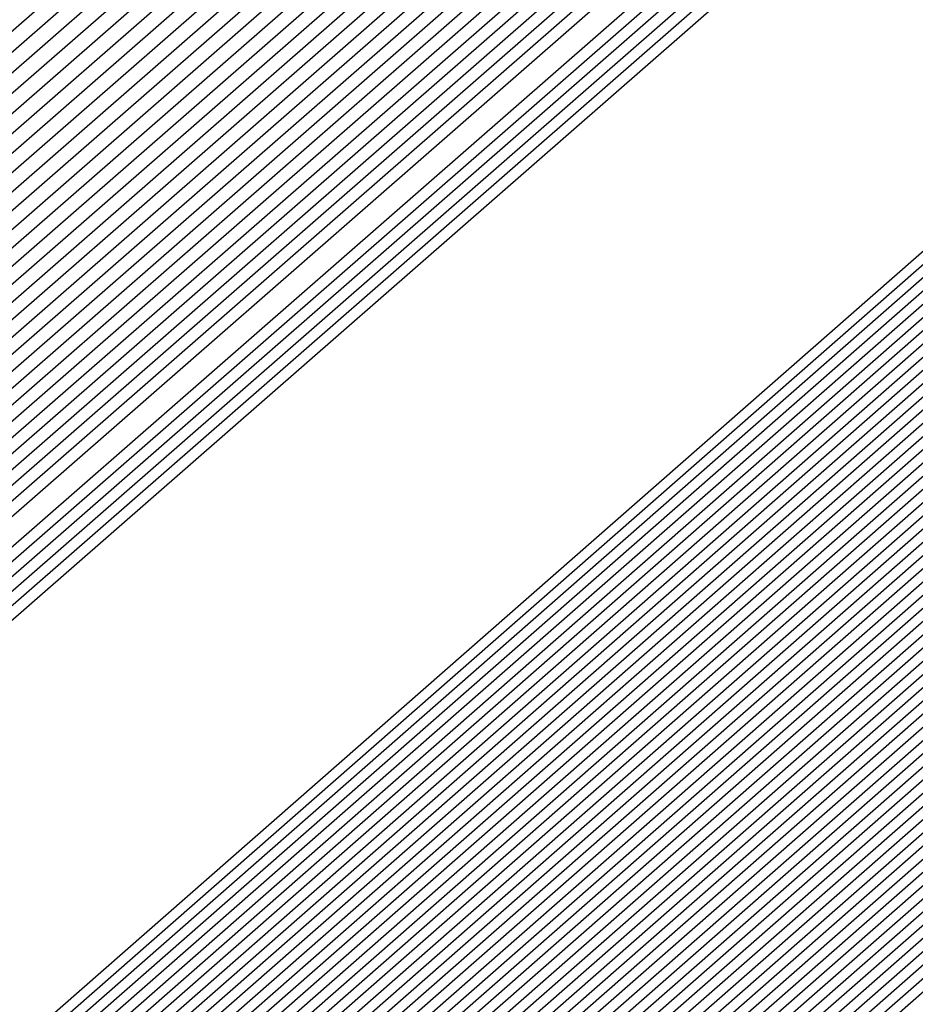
# Model space of a CAD drawing. Extents: x 3249832 to 3255657, y 13789405 to 13793316.
# Tile 918 of 1056: x 3253211.2567 to 3253211.3234, y 13791260.0244 to 13791260.0978. Entities that reach past the tile are written whole.
import ezdxf

# ---------------------------------------------------------------- set-up
doc = ezdxf.new("R2010")
doc.units = 0
doc.header["$LTSCALE"] = 100
doc.header["$MEASUREMENT"] = 0
for name, color, linetype in [('GRATIO_03231_CON', 1, 'CONTINUOUS'), ('GRATIO_0323_ICON', 1, 'CONTINUOUS'), ('TARGETS_EAST', 7, 'CONTINUOUS')]:
    doc.layers.add(name, color=color, linetype=linetype)

# ---------------------------------------------------------------- blocks, each defined once
blk = doc.blocks.new('Gratio_032316_contours')
at = {"layer": 'GRATIO_03231_CON', "color": 1, "linetype": 'Continuous', "flags": 128}
for points in [[(3253179.550267, 13791232.395029), (3253186.874414, 13791238.770013), (3253201.477501, 13791251.518979), (3253219.208231, 13791267.007142), (3253234.457627, 13791280.32933), (3253243.000283, 13791287.791533), (3253246.145111, 13791290.544398), (3253246.584601, 13791290.949743), (3253247.021869, 13791291.379004), (3253250.202537, 13791294.242122), (3253258.882853, 13791301.95866), (3253274.442625, 13791315.738665), (3253292.755901, 13791331.954127), (3253308.320283, 13791345.767528)], [(3253180.165438, 13791232.938016), (3253187.284875, 13791239.131551), (3253201.725162, 13791251.736777), (3253219.339021, 13791267.122277), (3253234.513145, 13791280.378622), (3253243.016437, 13791287.806466), (3253246.146682, 13791290.546762), (3253246.583888, 13791290.950539), (3253247.016449, 13791291.376392), (3253250.166335, 13791294.21318), (3253258.763902, 13791301.857324), (3253274.176051, 13791315.507242), (3253292.315837, 13791331.569332), (3253307.732852, 13791345.251979)], [(3253180.780609, 13791233.481003), (3253187.695336, 13791239.493089), (3253201.972823, 13791251.954576), (3253219.469811, 13791267.237409), (3253234.568663, 13791280.427913), (3253243.03259, 13791287.821399), (3253246.148254, 13791290.549125), (3253246.583174, 13791290.951335), (3253247.01103, 13791291.37378), (3253250.130132, 13791294.184237), (3253258.64495, 13791301.755989), (3253273.909475, 13791315.27582), (3253291.875768, 13791331.184533), (3253307.145422, 13791344.736429)], [(3253181.395779, 13791234.02399), (3253188.105796, 13791239.854627), (3253202.220483, 13791252.172373), (3253219.600605, 13791267.352541), (3253234.62418, 13791280.477205), (3253243.048743, 13791287.836333), (3253246.149825, 13791290.551488), (3253246.582461, 13791290.952131), (3253247.00561, 13791291.371168), (3253250.09393, 13791294.155295), (3253258.525999, 13791301.654654), (3253273.642899, 13791315.044399), (3253291.435703, 13791330.799734), (3253306.557991, 13791344.22088)], [(3253182.62612, 13791235.109965), (3253188.926717, 13791240.577703), (3253202.715805, 13791252.60797), (3253219.862185, 13791267.582808), (3253234.735216, 13791280.575787), (3253243.08105, 13791287.8662), (3253246.152968, 13791290.556214), (3253246.581034, 13791290.953723), (3253246.994771, 13791291.365943), (3253250.021525, 13791294.09741), (3253258.288097, 13791301.451983), (3253273.109746, 13791314.581556), (3253290.555574, 13791330.03014), (3253305.383131, 13791343.18978)], [(3253183.241291, 13791235.652952), (3253189.337178, 13791240.939241), (3253202.963466, 13791252.825768), (3253219.992975, 13791267.69794), (3253234.790735, 13791280.625079), (3253243.097204, 13791287.881133), (3253246.154539, 13791290.558578), (3253246.58032, 13791290.954518), (3253246.989352, 13791291.363331), (3253249.985323, 13791294.068467), (3253258.169146, 13791301.350649), (3253272.843172, 13791314.350135), (3253290.115509, 13791329.645341), (3253304.7957, 13791342.67423)], [(3253189.747638, 13791241.300779), (3253203.211127, 13791253.043565), (3253220.123765, 13791267.813075), (3253234.846252, 13791280.67437), (3253243.113357, 13791287.896066), (3253246.15611, 13791290.560941), (3253246.579607, 13791290.955314), (3253246.983932, 13791291.360719), (3253249.94912, 13791294.039525), (3253258.050194, 13791301.249313), (3253272.576596, 13791314.118713), (3253289.67544, 13791329.260546), (3253304.208269, 13791342.15868)], [(3253190.158098, 13791241.662317), (3253203.458788, 13791253.261364), (3253220.254555, 13791267.928207), (3253234.90177, 13791280.723661), (3253243.129511, 13791287.911), (3253246.157681, 13791290.563304), (3253246.578894, 13791290.95611), (3253246.978513, 13791291.358107), (3253249.912918, 13791294.010583), (3253257.931243, 13791301.147978), (3253272.31002, 13791313.88729), (3253289.235376, 13791328.875747), (3253303.620839, 13791341.64313)], [(3253190.979019, 13791242.385393), (3253203.954109, 13791253.696959), (3253220.516135, 13791268.158471), (3253235.012806, 13791280.822244), (3253243.161817, 13791287.940867), (3253246.160824, 13791290.56803), (3253246.577467, 13791290.957702), (3253246.967674, 13791291.352882), (3253249.840514, 13791293.952698), (3253257.693341, 13791300.945308), (3253271.776867, 13791313.424447), (3253288.355246, 13791328.106153), (3253302.445978, 13791340.612031)], [(3253191.38948, 13791242.746931), (3253204.20177, 13791253.914758), (3253220.646925, 13791268.273606), (3253235.068324, 13791280.871536), (3253243.177971, 13791287.9558), (3253246.162395, 13791290.570393), (3253246.576753, 13791290.958498), (3253246.962254, 13791291.35027), (3253249.804311, 13791293.923755), (3253257.57439, 13791300.843972), (3253271.510293, 13791313.193026), (3253287.915181, 13791327.721354), (3253301.858547, 13791340.096481)], [(3253191.79994, 13791243.108469), (3253204.449431, 13791254.132556), (3253220.777718, 13791268.388738), (3253235.123841, 13791280.920827), (3253243.194124, 13791287.970733), (3253246.163966, 13791290.572756), (3253246.57604, 13791290.959294), (3253246.956835, 13791291.347658), (3253249.768109, 13791293.894813), (3253257.455439, 13791300.742638), (3253271.243717, 13791312.961604), (3253287.475113, 13791327.336555), (3253301.271117, 13791339.580931)], [(3253192.210401, 13791243.470007), (3253204.697094, 13791254.350353), (3253220.908508, 13791268.50387), (3253235.179359, 13791280.970118), (3253243.210278, 13791287.985667), (3253246.165538, 13791290.57512), (3253246.575327, 13791290.96009), (3253246.951415, 13791291.345046), (3253249.731907, 13791293.86587), (3253257.336487, 13791300.641302), (3253270.977141, 13791312.730183), (3253287.035048, 13791326.95176), (3253300.683687, 13791339.065381)], [(3253193.031322, 13791244.193083), (3253205.192416, 13791254.78595), (3253221.170088, 13791268.734137), (3253235.290395, 13791281.068701), (3253243.242584, 13791288.015534), (3253246.16868, 13791290.579846), (3253246.5739, 13791290.961682), (3253246.940576, 13791291.339821), (3253249.659502, 13791293.807986), (3253257.098584, 13791300.438633), (3253270.443991, 13791312.26734), (3253286.154919, 13791326.182162), (3253299.508825, 13791338.034281)], [(3253193.441782, 13791244.554621), (3253205.440077, 13791255.003749), (3253221.300878, 13791268.849269), (3253235.345913, 13791281.117993), (3253243.258738, 13791288.030467), (3253246.170251, 13791290.582209), (3253246.573186, 13791290.962478), (3253246.935157, 13791291.337209), (3253249.623299, 13791293.779043), (3253256.979633, 13791300.337297), (3253270.177414, 13791312.035917), (3253285.714854, 13791325.797367), (3253298.921395, 13791337.518731)], [(3253193.852242, 13791244.916159), (3253205.687737, 13791255.221545), (3253221.431668, 13791268.964404), (3253235.401431, 13791281.167285), (3253243.274891, 13791288.045401), (3253246.171823, 13791290.584572), (3253246.572473, 13791290.963274), (3253246.929737, 13791291.334597), (3253249.587097, 13791293.750101), (3253256.860682, 13791300.235963), (3253269.910838, 13791311.804496), (3253285.274785, 13791325.412568), (3253298.333965, 13791337.003182)], [(3253194.262703, 13791245.277697), (3253205.935398, 13791255.439344), (3253221.562458, 13791269.079536), (3253235.456949, 13791281.216576), (3253243.291045, 13791288.060334), (3253246.173394, 13791290.586935), (3253246.571759, 13791290.96407), (3253246.924318, 13791291.331985), (3253249.550895, 13791293.721158), (3253256.741731, 13791300.134627), (3253269.644262, 13791311.573074), (3253284.834721, 13791325.027769), (3253297.746534, 13791336.487632)], [(3253195.083624, 13791246.000773), (3253206.43072, 13791255.874939), (3253221.824042, 13791269.3098), (3253235.567984, 13791281.315159), (3253243.323351, 13791288.090201), (3253246.176536, 13791290.591662), (3253246.570333, 13791290.965662), (3253246.913479, 13791291.32676), (3253249.47849, 13791293.663273), (3253256.503828, 13791299.931957), (3253269.111112, 13791311.110231), (3253283.954591, 13791324.258175), (3253296.571673, 13791335.456532)], [(3253195.494084, 13791246.362311), (3253206.678381, 13791256.092738), (3253221.954832, 13791269.424935), (3253235.623502, 13791281.36445), (3253243.339505, 13791288.105134), (3253246.178108, 13791290.594025), (3253246.569619, 13791290.966458), (3253246.908059, 13791291.324148), (3253249.442288, 13791293.634331), (3253256.384877, 13791299.830622), (3253268.844536, 13791310.87881), (3253283.514522, 13791323.873376), (3253295.984243, 13791334.940982)], [(3253195.904545, 13791246.72385), (3253206.926042, 13791256.310537), (3253222.085622, 13791269.540067), (3253235.67902, 13791281.413742), (3253243.355658, 13791288.120068), (3253246.179679, 13791290.596388), (3253246.568906, 13791290.967254), (3253246.90264, 13791291.321536), (3253249.406086, 13791293.605388), (3253256.265926, 13791299.729286), (3253268.57796, 13791310.647389), (3253283.074458, 13791323.488581), (3253295.396812, 13791334.425433)], [(3253196.315006, 13791247.085387), (3253207.173703, 13791256.528333), (3253222.216412, 13791269.655199), (3253235.734538, 13791281.463033), (3253243.371812, 13791288.135001), (3253246.18125, 13791290.598751), (3253246.568192, 13791290.96805), (3253246.89722, 13791291.318923), (3253249.369883, 13791293.576446), (3253256.146975, 13791299.627952), (3253268.311383, 13791310.415965), (3253282.634393, 13791323.103782), (3253294.809381, 13791333.909882)], [(3253197.135926, 13791247.808464), (3253207.669026, 13791256.963931), (3253222.477992, 13791269.885466), (3253235.845573, 13791281.561616), (3253243.404119, 13791288.164868), (3253246.184393, 13791290.603478), (3253246.566766, 13791290.969641), (3253246.886381, 13791291.313699), (3253249.297479, 13791293.518561), (3253255.909072, 13791299.425281), (3253267.778233, 13791309.953122), (3253281.754263, 13791322.334186), (3253293.634521, 13791332.878783)], [(3253197.546387, 13791248.170001), (3253207.916687, 13791257.181729), (3253222.608782, 13791270.000598), (3253235.901092, 13791281.610907), (3253243.420272, 13791288.179801), (3253246.185964, 13791290.605841), (3253246.566052, 13791290.970437), (3253246.880961, 13791291.311087), (3253249.261276, 13791293.489619), (3253255.79012, 13791299.323946), (3253267.511657, 13791309.721701), (3253281.314195, 13791321.949389), (3253293.04709, 13791332.363233), (3253299.249481, 13791337.924149)], [(3253197.956848, 13791248.531539), (3253208.164348, 13791257.399526), (3253222.739572, 13791270.115733), (3253235.95661, 13791281.660199), (3253243.436425, 13791288.194735), (3253246.187535, 13791290.608204), (3253246.565339, 13791290.971233), (3253246.875542, 13791291.308475), (3253249.225074, 13791293.460676), (3253255.671169, 13791299.222611), (3253267.245081, 13791309.49028), (3253280.87413, 13791321.564592), (3253292.459659, 13791331.847683), (3253298.58416, 13791337.338764)]]:
    blk.add_lwpolyline(points, dxfattribs=at)
at = {"layer": 'GRATIO_03231_CON', "color": 5, "linetype": 'Continuous', "flags": 128}
for points in [[(3253178.319926, 13791231.309054), (3253186.053494, 13791238.046937), (3253200.982177, 13791251.083383), (3253218.946651, 13791266.776878), (3253234.346592, 13791280.230748), (3253242.967977, 13791287.761666), (3253246.141969, 13791290.539672), (3253246.586028, 13791290.948151), (3253247.021068, 13791291.373941), (3253250.18182, 13791294.217704), (3253258.80647, 13791301.883558), (3253274.269372, 13791315.565571), (3253292.489554, 13791331.617619), (3253308.022214, 13791345.183537)], [(3253177.704756, 13791230.766067), (3253185.643033, 13791237.685398), (3253200.734516, 13791250.865585), (3253218.815861, 13791266.661746), (3253234.291074, 13791280.181456), (3253242.951823, 13791287.746732), (3253246.140397, 13791290.537309), (3253246.586741, 13791290.947355), (3253247.014362, 13791291.365837), (3253250.12102, 13791294.160915), (3253258.59804, 13791301.695547), (3253273.796257, 13791315.143359), (3253291.704555, 13791330.920638), (3253306.971337, 13791344.254342)], [(3253177.089585, 13791230.22308), (3253185.232573, 13791237.323861), (3253200.486855, 13791250.647788), (3253218.685071, 13791266.546611), (3253234.235555, 13791280.132165), (3253242.93567, 13791287.731799), (3253246.138826, 13791290.534946), (3253246.587455, 13791290.946559), (3253247.007656, 13791291.357733), (3253250.060221, 13791294.104125), (3253258.389611, 13791301.507537), (3253273.323142, 13791314.721148), (3253290.919561, 13791330.223658), (3253305.920461, 13791343.325148)], [(3253176.474414, 13791229.680093), (3253184.822112, 13791236.962323), (3253200.239195, 13791250.429989), (3253218.554281, 13791266.431479), (3253234.180037, 13791280.082873), (3253242.919516, 13791287.716865), (3253246.137255, 13791290.532583), (3253246.588168, 13791290.945763), (3253247.000951, 13791291.349628), (3253249.999421, 13791294.047336), (3253258.181181, 13791301.319527), (3253272.850028, 13791314.298938), (3253290.134562, 13791329.526677), (3253304.869584, 13791342.395954)], [(3253175.244073, 13791228.594119), (3253184.001191, 13791236.239247), (3253199.743873, 13791249.994392), (3253218.292697, 13791266.201212), (3253234.069002, 13791279.984291), (3253242.887209, 13791287.686999), (3253246.134112, 13791290.527856), (3253246.589595, 13791290.944171), (3253246.987539, 13791291.33342), (3253249.877822, 13791293.933757), (3253257.764321, 13791300.943507), (3253271.903798, 13791313.454514), (3253288.564569, 13791328.132716), (3253302.767831, 13791340.537565)], [(3253196.577061, 13791247.036147), (3253203.471051, 13791253.193803), (3253218.759506, 13791266.601258), (3253234.069714, 13791279.984133), (3253242.887716, 13791287.686623), (3253246.134624, 13791290.527313), (3253246.590308, 13791290.943375), (3253246.980833, 13791291.325315), (3253249.817023, 13791293.876967), (3253257.555891, 13791300.755497), (3253271.430682, 13791313.032305), (3253287.77957, 13791327.435736), (3253301.716954, 13791339.608371)], [(3253196.710569, 13791247.152543), (3253203.58621, 13791253.293811), (3253218.83398, 13791266.665582), (3253234.103448, 13791280.012829), (3253242.898008, 13791287.694797), (3253246.136358, 13791290.527838), (3253246.591022, 13791290.942579), (3253246.974128, 13791291.317211), (3253249.756224, 13791293.820178), (3253257.347461, 13791300.567486), (3253270.957567, 13791312.610093), (3253286.994572, 13791326.738755), (3253300.666077, 13791338.679176)], [(3253196.844077, 13791247.26894), (3253203.701371, 13791253.393818), (3253218.908454, 13791266.729905), (3253234.137183, 13791280.041526), (3253242.9083, 13791287.702971), (3253246.138093, 13791290.528363), (3253246.591735, 13791290.941783), (3253246.967422, 13791291.309107), (3253249.695424, 13791293.763388), (3253257.139032, 13791300.379476), (3253270.484453, 13791312.187881), (3253286.209573, 13791326.041774), (3253299.615201, 13791337.749981)], [(3253197.111093, 13791247.501735), (3253203.931691, 13791253.593836), (3253219.057401, 13791266.858547), (3253234.204654, 13791280.09892), (3253242.928884, 13791287.71932), (3253246.141561, 13791290.529414), (3253246.593162, 13791290.940191), (3253246.954011, 13791291.292898), (3253249.573825, 13791293.649809), (3253256.722172, 13791300.003456), (3253269.538223, 13791311.34346), (3253284.63958, 13791324.647813), (3253297.513447, 13791335.891592)], [(3253197.244601, 13791247.618131), (3253204.046851, 13791253.693843), (3253219.131875, 13791266.92287), (3253234.238388, 13791280.127617), (3253242.939176, 13791287.727494), (3253246.143296, 13791290.529939), (3253246.593875, 13791290.939395), (3253246.947305, 13791291.284794), (3253249.513026, 13791293.59302), (3253256.513742, 13791299.815445), (3253269.065109, 13791310.92125), (3253283.854581, 13791323.950833), (3253296.46257, 13791334.962398)], [(3253197.378109, 13791247.734529), (3253204.162012, 13791253.793851), (3253219.206348, 13791266.987193), (3253234.272124, 13791280.156313), (3253242.949468, 13791287.735668), (3253246.14503, 13791290.530465), (3253246.594589, 13791290.9386), (3253246.940599, 13791291.27669), (3253249.452226, 13791293.53623), (3253256.305312, 13791299.627435), (3253268.591994, 13791310.499038), (3253283.069583, 13791323.253852), (3253295.411694, 13791334.033204)], [(3253197.511617, 13791247.850926), (3253204.277171, 13791253.893859), (3253219.280822, 13791267.051512), (3253234.305859, 13791280.18501), (3253242.95976, 13791287.743843), (3253246.146765, 13791290.53099), (3253246.595302, 13791290.937804), (3253246.933893, 13791291.268586), (3253249.391427, 13791293.479441), (3253256.096882, 13791299.439425), (3253268.118879, 13791310.076826), (3253282.284588, 13791322.55687), (3253294.360818, 13791333.104009)], [(3253197.778633, 13791248.083719), (3253204.507492, 13791254.093876), (3253219.429769, 13791267.180159), (3253234.373329, 13791280.242404), (3253242.980343, 13791287.760191), (3253246.150233, 13791290.532041), (3253246.596729, 13791290.936212), (3253246.920482, 13791291.252377), (3253249.269828, 13791293.365862), (3253255.680023, 13791299.063404), (3253267.172648, 13791309.232405), (3253280.714591, 13791321.162909), (3253292.259064, 13791331.24562), (3253298.86322, 13791336.863506)], [(3253197.912141, 13791248.200117), (3253204.622651, 13791254.193883), (3253219.504243, 13791267.244478), (3253234.407064, 13791280.271101), (3253242.990635, 13791287.768365), (3253246.151968, 13791290.532566), (3253246.597442, 13791290.935416), (3253246.913776, 13791291.244273), (3253249.209028, 13791293.309072), (3253255.471593, 13791298.875394), (3253266.699533, 13791308.810193), (3253279.929596, 13791320.465926), (3253291.208188, 13791330.316426), (3253297.66843, 13791335.812021)], [(3253198.045649, 13791248.316514), (3253204.737812, 13791254.293891), (3253219.578716, 13791267.308801), (3253234.440798, 13791280.299798), (3253243.000927, 13791287.77654), (3253246.153702, 13791290.533091), (3253246.598156, 13791290.93462), (3253246.907071, 13791291.236168), (3253249.148229, 13791293.252283), (3253255.263163, 13791298.687384), (3253266.226419, 13791308.387983), (3253279.144597, 13791319.768946), (3253290.157311, 13791329.387232), (3253296.473639, 13791334.760535)], [(3253198.179157, 13791248.43291), (3253204.852971, 13791254.393901), (3253219.65319, 13791267.373124), (3253234.474533, 13791280.328495), (3253243.011219, 13791287.784714), (3253246.155437, 13791290.533616), (3253246.598869, 13791290.933824), (3253246.900365, 13791291.228064), (3253249.087429, 13791293.195493), (3253255.054733, 13791298.499374), (3253265.753304, 13791307.965772), (3253278.359599, 13791319.071965), (3253289.106434, 13791328.458038), (3253295.27885, 13791333.70905)], [(3253198.446173, 13791248.665705), (3253205.083292, 13791254.593916), (3253219.802137, 13791267.501766), (3253234.542003, 13791280.385889), (3253243.031803, 13791287.801062), (3253246.158905, 13791290.534667), (3253246.600296, 13791290.932232), (3253246.886954, 13791291.211856), (3253248.96583, 13791293.081914), (3253254.637874, 13791298.123353), (3253264.807075, 13791307.12135), (3253276.789604, 13791317.678004), (3253287.004681, 13791326.599649), (3253292.889269, 13791331.606079), (3253295.951331, 13791334.070942)], [(3253198.579681, 13791248.782102), (3253205.198453, 13791254.693924), (3253219.876611, 13791267.566089), (3253234.575738, 13791280.414585), (3253243.042095, 13791287.809237), (3253246.16064, 13791290.535192), (3253246.60101, 13791290.931436), (3253246.880248, 13791291.203751), (3253248.905031, 13791293.025125), (3253254.429444, 13791297.935343), (3253264.33396, 13791306.699138), (3253276.004607, 13791316.981023), (3253285.953804, 13791325.670454), (3253291.694479, 13791330.554594), (3253294.7416, 13791333.011419)], [(3253198.713189, 13791248.898498), (3253205.313612, 13791254.793933), (3253219.951085, 13791267.630412), (3253234.609474, 13791280.443283), (3253243.052387, 13791287.817411), (3253246.162374, 13791290.535718), (3253246.601723, 13791290.93064), (3253246.873542, 13791291.195647), (3253248.844232, 13791292.968335), (3253254.221014, 13791297.747333), (3253263.860844, 13791306.276928), (3253275.21961, 13791316.284043), (3253284.902928, 13791324.74126), (3253290.499689, 13791329.503109), (3253293.53187, 13791331.951897)], [(3253198.846697, 13791249.014895), (3253205.428774, 13791254.893941), (3253220.025558, 13791267.694732), (3253234.643209, 13791280.47198), (3253243.062679, 13791287.825585), (3253246.164109, 13791290.536243), (3253246.602436, 13791290.929844), (3253246.866836, 13791291.187543), (3253248.783432, 13791292.911546), (3253254.012584, 13791297.559322), (3253263.387729, 13791305.854716), (3253274.434612, 13791315.58706), (3253283.852051, 13791323.812065), (3253289.304899, 13791328.451623), (3253292.322139, 13791330.892375), (3253295.398785, 13791333.387147)], [(3253199.113713, 13791249.247691), (3253205.659094, 13791255.093956), (3253220.174506, 13791267.823378), (3253234.710679, 13791280.529373), (3253243.083262, 13791287.841934), (3253246.167577, 13791290.537293), (3253246.603863, 13791290.928252), (3253246.853425, 13791291.171334), (3253248.661833, 13791292.797967), (3253253.595725, 13791297.183302), (3253262.4415, 13791305.010294), (3253272.864616, 13791314.193099), (3253281.750298, 13791321.953677), (3253286.915319, 13791326.348653), (3253289.902678, 13791328.77333), (3253293.186926, 13791331.457682)], [(3253199.247221, 13791249.364086), (3253205.774253, 13791255.193966), (3253220.248979, 13791267.887697), (3253234.744414, 13791280.558071), (3253243.093554, 13791287.850108), (3253246.169312, 13791290.537819), (3253246.604577, 13791290.927456), (3253246.846719, 13791291.16323), (3253248.601034, 13791292.741177), (3253253.387295, 13791296.995292), (3253261.968385, 13791304.588083), (3253272.07962, 13791313.496119), (3253280.699421, 13791321.024482), (3253285.720529, 13791325.297167), (3253288.692948, 13791327.713808), (3253292.080997, 13791330.492949), (3253297.619173, 13791335.1971)], [(3253199.380729, 13791249.480484), (3253205.889415, 13791255.293974), (3253220.323453, 13791267.95202), (3253234.778148, 13791280.586767), (3253243.103846, 13791287.858282), (3253246.171046, 13791290.538344), (3253246.60529, 13791290.92666), (3253246.840014, 13791291.155126), (3253248.540234, 13791292.684388), (3253253.178865, 13791296.807282), (3253261.495269, 13791304.165872), (3253271.294621, 13791312.799138), (3253279.648544, 13791320.095288), (3253284.525739, 13791324.245682), (3253287.483217, 13791326.654286), (3253290.975067, 13791329.528217), (3253296.715246, 13791334.410219)], [(3253199.514237, 13791249.596881), (3253206.004574, 13791255.393981), (3253220.397926, 13791268.016343), (3253234.811884, 13791280.615464), (3253243.114138, 13791287.866456), (3253246.172781, 13791290.538869), (3253246.606003, 13791290.925864), (3253246.833308, 13791291.147021), (3253248.479435, 13791292.627598), (3253252.970435, 13791296.619271), (3253261.022155, 13791303.743661), (3253270.509624, 13791312.102158), (3253278.597668, 13791319.166094), (3253283.330949, 13791323.194197), (3253286.273487, 13791325.594763), (3253289.869138, 13791328.563484), (3253295.81132, 13791333.62334)], [(3253199.781252, 13791249.829674), (3253206.234894, 13791255.593998), (3253220.546874, 13791268.144986), (3253234.879353, 13791280.672858), (3253243.134722, 13791287.882805), (3253246.176249, 13791290.53992), (3253246.60743, 13791290.924272), (3253246.819896, 13791291.130813), (3253248.357836, 13791292.514019), (3253252.553575, 13791296.243251), (3253260.075926, 13791302.899239), (3253268.939629, 13791310.708195), (3253276.495915, 13791317.307705), (3253280.941369, 13791321.091226), (3253283.854026, 13791323.475719), (3253287.657279, 13791326.63402), (3253294.003467, 13791332.049579)], [(3253199.91476, 13791249.946072), (3253206.350054, 13791255.694006), (3253220.621347, 13791268.209309), (3253234.913089, 13791280.701555), (3253243.145014, 13791287.890979), (3253246.177984, 13791290.540445), (3253246.608144, 13791290.923477), (3253246.813191, 13791291.122709), (3253248.297036, 13791292.45723), (3253252.345146, 13791296.055241), (3253259.60281, 13791302.477028), (3253268.154633, 13791310.011214), (3253275.445038, 13791316.37851), (3253279.746579, 13791320.03974), (3253282.644295, 13791322.416197), (3253286.55135, 13791325.669287), (3253293.099541, 13791331.2627), (3253300.795214, 13791337.869235)], [(3253200.048268, 13791250.062469), (3253206.465215, 13791255.794014), (3253220.695821, 13791268.273632), (3253234.946824, 13791280.730252), (3253243.155306, 13791287.899153), (3253246.179718, 13791290.540971), (3253246.608857, 13791290.922681), (3253246.806485, 13791291.114604), (3253248.236237, 13791292.40044), (3253252.136716, 13791295.86723), (3253259.129695, 13791302.054816), (3253267.369634, 13791309.314234), (3253274.394161, 13791315.449316), (3253278.551789, 13791318.988255), (3253281.434565, 13791321.356674), (3253285.44542, 13791324.704555), (3253292.195614, 13791330.475819), (3253300.12972, 13791337.290156)], [(3253200.181776, 13791250.178867), (3253206.580374, 13791255.894021), (3253220.770295, 13791268.337951), (3253234.980558, 13791280.758949), (3253243.165597, 13791287.907327), (3253246.181453, 13791290.541496), (3253246.609571, 13791290.921885), (3253246.799779, 13791291.1065), (3253248.175437, 13791292.34365), (3253251.928286, 13791295.67922), (3253258.656581, 13791301.632605), (3253266.584637, 13791308.617253), (3253273.343284, 13791314.520121), (3253277.356999, 13791317.93677), (3253280.224834, 13791320.297152), (3253284.339491, 13791323.739822), (3253291.291688, 13791329.688939), (3253299.464229, 13791336.711079)], [(3253200.448792, 13791250.41166), (3253206.810695, 13791256.094039), (3253220.919242, 13791268.466597), (3253235.048029, 13791280.816343), (3253243.186181, 13791287.923676), (3253246.184922, 13791290.542546), (3253246.610997, 13791290.920293), (3253246.786368, 13791291.090291), (3253248.053838, 13791292.230072), (3253251.511426, 13791295.3032), (3253257.71035, 13791300.788183), (3253265.014642, 13791307.223292), (3253271.241531, 13791312.661733), (3253274.967419, 13791315.833799), (3253277.805373, 13791318.178108), (3253282.127631, 13791321.810358), (3253289.483835, 13791328.115179), (3253298.133244, 13791335.552923)], [(3253200.5823, 13791250.528057), (3253206.925856, 13791256.194046), (3253220.993715, 13791268.530917), (3253235.081764, 13791280.845039), (3253243.196473, 13791287.93185), (3253246.186656, 13791290.543072), (3253246.611711, 13791290.919497), (3253246.779662, 13791291.082187), (3253247.993039, 13791292.173282), (3253251.302996, 13791295.11519), (3253257.237236, 13791300.365972), (3253264.229644, 13791306.52631), (3253270.190655, 13791311.732538), (3253273.772629, 13791314.782314), (3253276.595643, 13791317.118585), (3253281.021702, 13791320.845625), (3253288.579908, 13791327.328299), (3253297.467752, 13791334.973846)], [(3253200.715808, 13791250.644455), (3253207.041015, 13791256.294056), (3253221.068189, 13791268.59524), (3253235.115498, 13791280.873737), (3253243.206765, 13791287.940024), (3253246.18839, 13791290.543597), (3253246.612424, 13791290.918701), (3253246.772956, 13791291.074083), (3253247.93224, 13791292.116492), (3253251.094567, 13791294.927179), (3253256.764121, 13791299.943761), (3253263.444647, 13791305.82933), (3253269.139778, 13791310.803344), (3253272.577839, 13791313.730828), (3253275.385912, 13791316.059063), (3253279.915773, 13791319.880893), (3253287.675982, 13791326.541418), (3253296.802261, 13791334.394769)], [(3253200.849316, 13791250.760851), (3253207.156176, 13791256.394064), (3253221.142663, 13791268.659563), (3253235.149234, 13791280.902434), (3253243.217057, 13791287.948199), (3253246.190125, 13791290.544122), (3253246.613138, 13791290.917905), (3253246.766251, 13791291.065979), (3253247.87144, 13791292.059703), (3253250.886137, 13791294.739169), (3253256.291006, 13791299.52155), (3253262.659648, 13791305.132348), (3253268.088901, 13791309.87415), (3253271.383048, 13791312.679343), (3253274.176182, 13791314.999541), (3253278.809843, 13791318.91616), (3253286.772056, 13791325.754539), (3253296.136767, 13791333.81569)], [(3253201.116332, 13791250.993646), (3253207.386497, 13791256.594079), (3253221.29161, 13791268.788205), (3253235.216703, 13791280.959827), (3253243.237641, 13791287.964547), (3253246.193594, 13791290.545173), (3253246.614564, 13791290.916313), (3253246.752839, 13791291.04977), (3253247.749841, 13791291.946124), (3253250.469277, 13791294.363148), (3253255.344776, 13791298.677128), (3253261.089654, 13791303.738387), (3253265.987148, 13791308.015761), (3253268.993468, 13791310.576372), (3253271.756721, 13791312.880496), (3253276.597984, 13791316.986696), (3253284.964203, 13791324.180778), (3253294.805784, 13791332.657536)], [(3253201.24984, 13791251.110043), (3253207.501656, 13791256.694088), (3253221.366084, 13791268.852528), (3253235.250439, 13791280.988525), (3253243.247933, 13791287.972721), (3253246.195328, 13791290.545698), (3253246.615278, 13791290.915517), (3253246.746134, 13791291.041666), (3253247.689042, 13791291.889334), (3253250.260847, 13791294.175138), (3253254.871662, 13791298.254917), (3253260.304656, 13791303.041406), (3253264.936271, 13791307.086566), (3253267.798678, 13791309.524887), (3253270.54699, 13791311.820974), (3253275.492055, 13791316.021963), (3253284.060277, 13791323.393899), (3253294.140291, 13791332.078457)], [(3253201.383348, 13791251.226439), (3253207.616817, 13791256.794096), (3253221.440557, 13791268.916851), (3253235.284174, 13791281.017221), (3253243.258224, 13791287.980896), (3253246.197062, 13791290.546223), (3253246.615991, 13791290.914721), (3253246.739428, 13791291.033562), (3253247.628242, 13791291.832545), (3253250.052417, 13791293.987128), (3253254.398546, 13791297.832706), (3253259.519659, 13791302.344425), (3253263.885395, 13791306.157372), (3253266.603888, 13791308.473402), (3253269.33726, 13791310.761452), (3253274.386125, 13791315.057231), (3253283.156349, 13791322.607018), (3253293.474799, 13791331.49938)], [(3253201.516856, 13791251.342836), (3253207.731977, 13791256.894104), (3253221.515031, 13791268.98117), (3253235.317908, 13791281.045918), (3253243.268516, 13791287.98907), (3253246.198797, 13791290.546749), (3253246.616705, 13791290.913925), (3253246.732722, 13791291.025457), (3253247.567443, 13791291.775755), (3253249.843988, 13791293.799118), (3253253.925432, 13791297.410495), (3253258.734661, 13791301.647445), (3253262.834518, 13791305.228178), (3253265.409098, 13791307.421916), (3253268.127529, 13791309.701929), (3253273.280196, 13791314.092498), (3253282.252423, 13791321.820138), (3253292.809306, 13791330.920303), (3253301.810882, 13791338.630682)], [(3253201.783872, 13791251.575631), (3253207.962297, 13791257.094121), (3253221.663978, 13791269.109817), (3253235.385379, 13791281.103312), (3253243.2891, 13791288.005418), (3253246.202266, 13791290.547799), (3253246.618132, 13791290.912333), (3253246.719311, 13791291.009249), (3253247.445844, 13791291.662176), (3253249.427128, 13791293.423097), (3253252.979202, 13791296.566073), (3253257.164667, 13791300.253483), (3253260.732765, 13791303.369789), (3253263.019518, 13791305.318945), (3253265.708069, 13791307.582885), (3253271.068337, 13791312.163033), (3253280.44457, 13791320.246378), (3253291.478323, 13791329.762148), (3253300.885471, 13791337.825133)], [(3253201.91738, 13791251.692027), (3253208.077456, 13791257.194129), (3253221.738452, 13791269.174136), (3253235.419113, 13791281.132009), (3253243.299392, 13791288.013593), (3253246.204, 13791290.548325), (3253246.618845, 13791290.911537), (3253246.712605, 13791291.001144), (3253247.385044, 13791291.605387), (3253249.218698, 13791293.235087), (3253252.506087, 13791296.143862), (3253256.379669, 13791299.556502), (3253259.681888, 13791302.440594), (3253261.824728, 13791304.26746), (3253264.498338, 13791306.523363), (3253269.962407, 13791311.198301), (3253279.540643, 13791319.459498), (3253290.812829, 13791329.183071), (3253300.422766, 13791337.422359)], [(3253202.050886, 13791251.808424), (3253208.192618, 13791257.294136), (3253221.812925, 13791269.238459), (3253235.452849, 13791281.160706), (3253243.309684, 13791288.021767), (3253246.205734, 13791290.54885), (3253246.619558, 13791290.910741), (3253246.705899, 13791290.99304), (3253247.324245, 13791291.548597), (3253249.010269, 13791293.047077), (3253252.032972, 13791295.72165), (3253255.594672, 13791298.859521), (3253258.631011, 13791301.5114), (3253260.629938, 13791303.215975), (3253263.288608, 13791305.46384), (3253268.856478, 13791310.233569), (3253278.636718, 13791318.672617), (3253290.147338, 13791328.603992), (3253299.96006, 13791337.019585)], [(3253222.189727, 13791268.956195), (3253208.471011, 13791257.206985), (3253202.184394, 13791251.924823), (3253202.184394, 13791251.924822), (3253208.307777, 13791257.394144), (3253221.887399, 13791269.302782)], [(3253222.336854, 13791269.086923), (3253208.700353, 13791257.408126), (3253202.451409, 13791252.157615), (3253202.45141, 13791252.157615), (3253208.538097, 13791257.594161), (3253222.036346, 13791269.431424)], [(3253222.410417, 13791269.152286), (3253208.815023, 13791257.508695), (3253202.584921, 13791252.274011), (3253202.584918, 13791252.274013), (3253208.653258, 13791257.694169), (3253222.11082, 13791269.495747)], [(3253222.483981, 13791269.217651), (3253208.92969, 13791257.609264), (3253202.718428, 13791252.390411), (3253202.718426, 13791252.39041), (3253208.768418, 13791257.794177), (3253222.185294, 13791269.560071)], [(3253222.557544, 13791269.283014), (3253209.044361, 13791257.709832), (3253202.851936, 13791252.506807), (3253202.851934, 13791252.506806), (3253208.883579, 13791257.894186), (3253222.259767, 13791269.62439)], [(3253222.704671, 13791269.413741), (3253209.273702, 13791257.91097), (3253203.118951, 13791252.739602), (3253203.11895, 13791252.739601), (3253209.113899, 13791258.094202), (3253222.408715, 13791269.753036)], [(3253222.778233, 13791269.479104), (3253209.388373, 13791258.011542), (3253203.252459, 13791252.855998), (3253203.252458, 13791252.855998), (3253209.229059, 13791258.194209), (3253222.483188, 13791269.817355)], [(3253222.851796, 13791269.544469), (3253209.503043, 13791258.112111), (3253203.385966, 13791252.972394), (3253203.385966, 13791252.972394), (3253209.34422, 13791258.294219), (3253222.557662, 13791269.881678)], [(3253222.92536, 13791269.609832), (3253209.617714, 13791258.21268), (3253203.519474, 13791253.08879), (3253203.519474, 13791253.088791), (3253209.459379, 13791258.394226), (3253222.632135, 13791269.946001)], [(3253294.555932, 13791331.784818), (3253282.651333, 13791321.302735), (3253268.603203, 13791309.014447), (3253256.633797, 13791298.600272), (3253249.913733, 13791292.816087), (3253247.407106, 13791290.719974), (3253247.026376, 13791290.445568), (3253246.628672, 13791290.097267), (3253243.849802, 13791287.662521), (3253236.270245, 13791281.099544), (3253223.072487, 13791269.740559), (3253209.847055, 13791258.413819), (3253203.786489, 13791253.321586), (3253203.78649, 13791253.321586), (3253209.689707, 13791258.594234), (3253222.78114, 13791270.074575), (3253235.891608, 13791281.53353), (3253243.79641, 13791288.432975), (3253249.048806, 13791292.998606), (3253256.146548, 13791299.147074), (3253268.135158, 13791309.529006), (3253282.251274, 13791321.730918), (3253294.279297, 13791332.073309)], [(3253294.303412, 13791331.566983), (3253282.46184, 13791321.140397), (3253268.488083, 13791308.917171), (3253256.582029, 13791298.558148), (3253249.897517, 13791292.804611), (3253247.40414, 13791290.719612), (3253247.02543, 13791290.446644), (3253246.629001, 13791290.099378), (3253243.858784, 13791287.672183), (3253236.302787, 13791281.129602), (3253223.14605, 13791269.805922), (3253209.961726, 13791258.514388), (3253203.919997, 13791253.437981), (3253203.919998, 13791253.437982), (3253209.804872, 13791258.694236), (3253222.855652, 13791270.138852), (3253235.925472, 13791281.562076), (3253243.805117, 13791288.439206), (3253249.036009, 13791292.985734), (3253256.097231, 13791299.102201), (3253268.022476, 13791309.42905), (3253282.06389, 13791321.566318), (3253294.028242, 13791331.853946)], [(3253294.050892, 13791331.349147), (3253282.272347, 13791320.978058), (3253268.372959, 13791308.819897), (3253256.53026, 13791298.516025), (3253249.8813, 13791292.793135), (3253247.401173, 13791290.719249), (3253247.024485, 13791290.447721), (3253246.629331, 13791290.101489), (3253243.867765, 13791287.681844), (3253236.335328, 13791281.15966), (3253223.219613, 13791269.871285), (3253210.076396, 13791258.614957), (3253204.053508, 13791253.554381), (3253204.053506, 13791253.554379), (3253209.920037, 13791258.79424), (3253222.930167, 13791270.20313), (3253235.959336, 13791281.590624), (3253243.813823, 13791288.445438), (3253249.023211, 13791292.972861), (3253256.047914, 13791299.057326), (3253267.909792, 13791309.329092), (3253281.876511, 13791321.401718), (3253293.777187, 13791331.634584)]]:
    blk.add_lwpolyline(points, dxfattribs=at)
at = {"layer": 'GRATIO_0323_ICON', "color": 7, "linetype": 'Continuous', "flags": 128}
for points in [[(3253175.859244, 13791229.137106), (3253184.411652, 13791236.600784), (3253199.991534, 13791250.212191), (3253218.423487, 13791266.316347), (3253234.12452, 13791280.033582), (3253242.903363, 13791287.701932), (3253246.135684, 13791290.53022), (3253246.588881, 13791290.944967), (3253246.994245, 13791291.341524), (3253249.938622, 13791293.990546), (3253257.972751, 13791301.131516), (3253272.376913, 13791313.876726), (3253289.349564, 13791328.829697), (3253303.818707, 13791341.466759)], [(3253182.01095, 13791234.566977), (3253188.516256, 13791240.216165), (3253202.468144, 13791252.390171), (3253219.731395, 13791267.467676), (3253234.679698, 13791280.526496), (3253243.064897, 13791287.851266), (3253246.151396, 13791290.553851), (3253246.581747, 13791290.952927), (3253247.000191, 13791291.368556), (3253250.057728, 13791294.126352), (3253258.407048, 13791301.553319), (3253273.376322, 13791314.812978), (3253290.995638, 13791330.414939), (3253305.970561, 13791343.705329)], [(3253196.977585, 13791247.385338), (3253203.81653, 13791253.493826), (3253218.982927, 13791266.794228), (3253234.170919, 13791280.070222), (3253242.918592, 13791287.711146), (3253246.139827, 13791290.528889), (3253246.592449, 13791290.940987), (3253246.960716, 13791291.301003), (3253249.634624, 13791293.706599), (3253256.930602, 13791300.191466), (3253270.011338, 13791311.765671), (3253285.424578, 13791325.344794), (3253298.564324, 13791336.820787)], [(3253197.645125, 13791247.967322), (3253204.392332, 13791253.993868), (3253219.355296, 13791267.115835), (3253234.339593, 13791280.213708), (3253242.970052, 13791287.752017), (3253246.148499, 13791290.531515), (3253246.596016, 13791290.937008), (3253246.927188, 13791291.260481), (3253249.330627, 13791293.422651), (3253255.888453, 13791299.251414), (3253267.645763, 13791309.654617), (3253281.499589, 13791321.859889), (3253293.30994, 13791332.174815)], [(3253198.312665, 13791248.549307), (3253204.968133, 13791254.493908), (3253219.727664, 13791267.437447), (3253234.508269, 13791280.357192), (3253243.021511, 13791287.792888), (3253246.157171, 13791290.534142), (3253246.599583, 13791290.933028), (3253246.893659, 13791291.21996), (3253249.02663, 13791293.138704), (3253254.846303, 13791298.311363), (3253265.28019, 13791307.54356), (3253277.574602, 13791318.374985), (3253288.055557, 13791327.528843), (3253294.084059, 13791332.657565)], [(3253190.568559, 13791242.023855), (3253203.706449, 13791253.479162), (3253220.385345, 13791268.043339), (3253234.957288, 13791280.772953), (3253243.145664, 13791287.925933), (3253246.159253, 13791290.565667), (3253246.57818, 13791290.956906), (3253246.973093, 13791291.355494), (3253249.876716, 13791293.98164), (3253257.812292, 13791301.046643), (3253272.043444, 13791313.655869), (3253288.795311, 13791328.490948), (3253303.033409, 13791341.12758)], [(3253198.980205, 13791249.131293), (3253205.543933, 13791254.993949), (3253220.100032, 13791267.759055), (3253234.676943, 13791280.500676), (3253243.07297, 13791287.833759), (3253246.165843, 13791290.536768), (3253246.60315, 13791290.929048), (3253246.860131, 13791291.179438), (3253248.722633, 13791292.854756), (3253253.804154, 13791297.371312), (3253262.914614, 13791305.432505), (3253273.649615, 13791314.89008), (3253282.801174, 13791322.882871), (3253288.110109, 13791327.400138), (3253291.112409, 13791329.832853), (3253294.292856, 13791332.422414)], [(3253199.647745, 13791249.713279), (3253206.119735, 13791255.493989), (3253220.4724, 13791268.080666), (3253234.845619, 13791280.644161), (3253243.12443, 13791287.87463), (3253246.174515, 13791290.539395), (3253246.606717, 13791290.925068), (3253246.826602, 13791291.138917), (3253248.418635, 13791292.570809), (3253252.762005, 13791296.431261), (3253260.54904, 13791303.321449), (3253269.724626, 13791311.405175), (3253277.546791, 13791318.236899), (3253282.136159, 13791322.142711), (3253285.063756, 13791324.535241), (3253288.763208, 13791327.598752), (3253294.907393, 13791332.836459)], [(3253200.315284, 13791250.295262), (3253206.695535, 13791255.994031), (3253220.844768, 13791268.402274), (3253235.014293, 13791280.787646), (3253243.175889, 13791287.915502), (3253246.183187, 13791290.542021), (3253246.610284, 13791290.921089), (3253246.793074, 13791291.098396), (3253248.114638, 13791292.286861), (3253251.719856, 13791295.49121), (3253258.183466, 13791301.210395), (3253265.799639, 13791307.920272), (3253272.292408, 13791313.590927), (3253276.162209, 13791316.885284), (3253279.015104, 13791319.23763), (3253283.233561, 13791322.77509), (3253290.387762, 13791328.902059), (3253298.798737, 13791336.132002)], [(3253192.620861, 13791243.831545), (3253204.944755, 13791254.568152), (3253221.039298, 13791268.619005), (3253235.234877, 13791281.01941), (3253243.226431, 13791288.0006), (3253246.167109, 13791290.577483), (3253246.574613, 13791290.960886), (3253246.945996, 13791291.342433), (3253249.695704, 13791293.836928), (3253257.217535, 13791300.539968), (3253270.710565, 13791312.498762), (3253286.594983, 13791326.566961), (3253300.096256, 13791338.549831)], [(3253200.982824, 13791250.877248), (3253207.271336, 13791256.494071), (3253221.217136, 13791268.723886), (3253235.182969, 13791280.93113), (3253243.227349, 13791287.956373), (3253246.191859, 13791290.544648), (3253246.613851, 13791290.917109), (3253246.759545, 13791291.057874), (3253247.810641, 13791292.002913), (3253250.677707, 13791294.551159), (3253255.817891, 13791299.099339), (3253261.874652, 13791304.435368), (3253267.038025, 13791308.944955), (3253270.188258, 13791311.627858), (3253272.966451, 13791313.940019), (3253277.703914, 13791317.951428), (3253285.868129, 13791324.967658), (3253295.471276, 13791333.236613)], [(3253201.650364, 13791251.459234), (3253207.847138, 13791256.994112), (3253221.589505, 13791269.045494), (3253235.351644, 13791281.074615), (3253243.278808, 13791287.997244), (3253246.200531, 13791290.547274), (3253246.617418, 13791290.913129), (3253246.726017, 13791291.017353), (3253247.506643, 13791291.718966), (3253249.635558, 13791293.611107), (3253253.452317, 13791296.988284), (3253257.949664, 13791300.950463), (3253261.783641, 13791304.298983), (3253264.214308, 13791306.370431), (3253266.917799, 13791308.642407), (3253272.174266, 13791313.127766), (3253281.348498, 13791321.033258), (3253292.143814, 13791330.341225), (3253301.348177, 13791338.227907)], [(3253194.673164, 13791245.639236), (3253206.183059, 13791255.657143), (3253221.693248, 13791269.194668), (3253235.512467, 13791281.265868), (3253243.307198, 13791288.075267), (3253246.174965, 13791290.589299), (3253246.571046, 13791290.964866), (3253246.918898, 13791291.329372), (3253249.514692, 13791293.692216), (3253256.622779, 13791300.033292), (3253269.377686, 13791311.341653), (3253284.394656, 13791324.642974), (3253297.159103, 13791335.972082)], [(3253222.263291, 13791269.021558), (3253208.585682, 13791257.307554), (3253202.317902, 13791252.041219), (3253202.317902, 13791252.041219), (3253208.422938, 13791257.494154), (3253221.961873, 13791269.367105)], [(3253222.631108, 13791269.348376), (3253209.159031, 13791257.810401), (3253202.985444, 13791252.623202), (3253202.985442, 13791252.623203), (3253208.998738, 13791257.994194), (3253222.334241, 13791269.688713)], [(3253196.725465, 13791247.446925), (3253207.421363, 13791256.746132), (3253222.347202, 13791269.770334), (3253235.790055, 13791281.512325), (3253243.387965, 13791288.149935), (3253246.182821, 13791290.601114), (3253246.567479, 13791290.968846), (3253246.8918, 13791291.316311), (3253249.333681, 13791293.547504), (3253256.028024, 13791299.526616), (3253268.044807, 13791310.184544), (3253282.194328, 13791322.718985), (3253294.221951, 13791333.394333)], [(3253294.808451, 13791332.002654), (3253282.840827, 13791321.465075), (3253268.718327, 13791309.111721), (3253256.685565, 13791298.642396), (3253249.92995, 13791292.827563), (3253247.410073, 13791290.720336), (3253247.027321, 13791290.444492), (3253246.628342, 13791290.095156), (3253243.840821, 13791287.65286), (3253236.237703, 13791281.069487), (3253222.998923, 13791269.675195), (3253209.732385, 13791258.313249), (3253203.652982, 13791253.20519), (3253203.652982, 13791253.205189), (3253209.574542, 13791258.494232), (3253222.706628, 13791270.010298), (3253235.857744, 13791281.504982), (3253243.787703, 13791288.426743), (3253249.061604, 13791293.011479), (3253256.195865, 13791299.191949), (3253268.247842, 13791309.628962), (3253282.438653, 13791321.895519), (3253294.530352, 13791332.292673)]]:
    blk.add_lwpolyline(points, dxfattribs=at)

msp = doc.modelspace()

# ---------------------------------------------------------------- block references
at = {"layer": 'TARGETS_EAST'}
msp.add_blockref('Gratio_032316_contours', (0, 0), dxfattribs=at)

doc.saveas('drawing.dxf')
